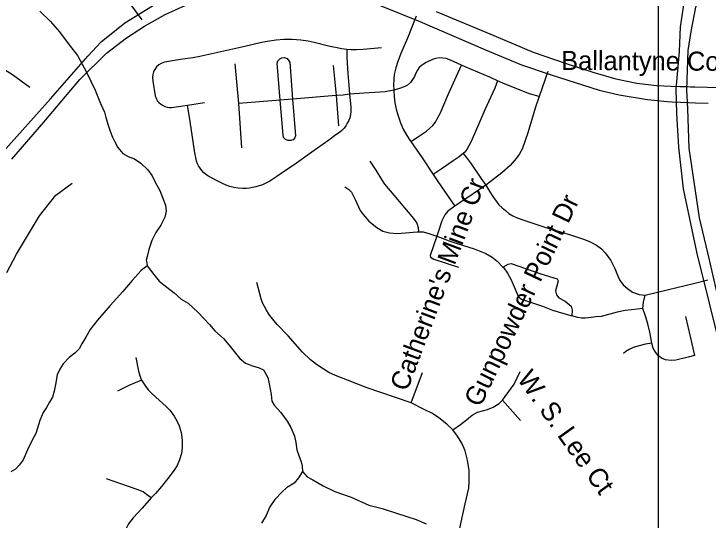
# Model space of a CAD drawing. Extents: x 1383679 to 1536984, y 460658 to 651027.
# Drawn here: x 1442977 to 1446445, y 477874 to 480404 of the extents above; entities that cross this region are included whole.
import ezdxf

# ---------------------------------------------------------------- set-up
doc = ezdxf.new("R2010")
doc.units = 0
for name, color, linetype in [('Exist Hydrographic Misc Water Feature', 7, 'Continuous'), ('Exist Road Non-System Type 51', 7, 'Continuous'), ('Exist Road Non-System Type 51 Label', 7, 'Continuous'), ('Exist Road Primary US Divided Attributed', 7, 'Continuous'), ('Map Preparation Inset Cut Line', 7, 'Continuous')]:
    doc.layers.add(name, color=color, linetype=linetype)

msp = doc.modelspace()

# ---------------------------------------------------------------- linework, layer by layer
at = {"layer": 'Exist Hydrographic Misc Water Feature'}
for points in [[(1443106.2, 480418.6), (1443157.4, 480367.5), (1443204.3, 480314.8), (1443253.2, 480249.9), (1443294.4, 480196.5), (1443338.9, 480113.6), (1443383.1, 480023.2), (1443410, 479956.2), (1443429.1, 479912.3), (1443436.7, 479885.9), (1443448, 479847.9), (1443457.4, 479817.4), (1443468.9, 479787.6), (1443480.5, 479765.2), (1443495.9, 479737), (1443521.4, 479706.1), (1443547.2, 479691.7), (1443579, 479679.5), (1443610.5, 479658.4), (1443646, 479624.1), (1443667.4, 479595.7), (1443682.8, 479563.4), (1443706.1, 479521.1), (1443723.4, 479478.9), (1443734.8, 479448.3), (1443738.3, 479418.6), (1443731.7, 479388.4), (1443711, 479348.6), (1443686.3, 479311.4), (1443665.6, 479271.6), (1443650.7, 479225.9), (1443642.1, 479191.6), (1443637.7, 479173.7), (1443641.5, 479159.7), (1443643.3, 479145.7)], [(1443643.3, 479145.7), (1443612.8, 479120.9), (1443567.9, 479070.9), (1443520.8, 479016), (1443457.6, 478947.5), (1443394.1, 478874.1), (1443357.3, 478827.3), (1443336.5, 478789.1), (1443316, 478755.9), (1443303.5, 478729.9), (1443281, 478708.2), (1443252.7, 478686.6), (1443222.2, 478655.2), (1443205.6, 478627.7), (1443193.2, 478600), (1443184.1, 478551.8), (1443177.6, 478518.3), (1443169, 478488.1), (1443154.5, 478462.9), (1443140.1, 478437), (1443123.5, 478411), (1443106.8, 478371.1), (1443085.7, 478307.6), (1443067, 478270.2), (1443044.2, 478224.7), (1443023.2, 478175.1), (1443002.8, 478149.2), (1442984.3, 478129.1), (1442962.1, 478115.6)], [(1443643.3, 479145.7), (1443676.5, 479101.5), (1443701.9, 479069), (1443741.3, 479037.9), (1443776.8, 479009.2), (1443812.3, 478979), (1443847.9, 478957.7), (1443895.1, 478913.3), (1443926.5, 478882.3), (1443954.1, 478852.2), (1443981.4, 478819.6), (1444024.8, 478781), (1444050.2, 478750.2), (1444083.4, 478707.6), (1444104.9, 478681), (1444134.7, 478659), (1444168.3, 478644.4), (1444202.1, 478635.5), (1444224, 478625.2), (1444245.3, 478587.1), (1444252.8, 478554.9), (1444261.7, 478502.2), (1444265.2, 478468.5), (1444276.8, 478447.7), (1444310.2, 478411.8), (1444341.4, 478368.5), (1444360.7, 478336.1), (1444378.1, 478293.9), (1444385.4, 478261.7), (1444390.8, 478225.5), (1444400.3, 478197.4), (1444411.7, 478165.2), (1444417.3, 478143.7), (1444418.9, 478117.4)], [(1444418.9, 478117.4), (1444398.2, 478085.9), (1444377.8, 478058.4), (1444339.3, 478034.5), (1444317, 478015.3), (1444280.1, 477977.4), (1444255.5, 477940.2), (1444236.7, 477896.3), (1444214, 477859)], [(1444418.9, 478117.4), (1444442.3, 478090.7), (1444470, 478074.6), (1444521.6, 478045.6), (1444581, 478016.5), (1444662.6, 477988.6), (1444749.9, 477949.1), (1444817.6, 477932.2), (1444889.3, 477908.6), (1444986.7, 477877.1), (1445036.3, 477855.5)]]:
    msp.add_lwpolyline(points, dxfattribs=at)
at = {"layer": 'Exist Road Non-System Type 51'}
for p, q in [((1444100.1, 479956.4), (1444081.9, 480155.1)), ((1444572.4, 480146.9), (1444586.6, 479996.9)), ((1445643.9, 480116.4), (1445602, 479992.1)), ((1446261.5, 480043.6), (1446304, 480042.1)), ((1446304, 480042.1), (1446343.8, 480040.8)), ((1446379.8, 480039.9), (1446442.8, 480038.7)), ((1444307.1, 479973.7), (1444100.1, 479956.4)), ((1444369.6, 479978.8), (1444307.1, 479973.7)), ((1444586.6, 479996.9), (1444369.6, 479978.8)), ((1444586.6, 479996.9), (1444598.9, 479844.9)), ((1443844.9, 479947.7), (1443928.6, 479961.2)), ((1444116.4, 479735.4), (1444100.1, 479956.4)), ((1446265.5, 479965), (1446307, 479963.3)), ((1446307, 479963.3), (1446347, 479961.8)), ((1446347, 479961.8), (1446381.8, 479960.4)), ((1446381.8, 479960.4), (1446446.3, 479957.9))]:
    msp.add_line(p, q, dxfattribs=at)
for points in [[(1443617.4, 480375), (1443489.1, 480549.2), (1443469.9, 480571.7), (1443449.4, 480588.2), (1443420.9, 480606.1), (1443331.4, 480659.8), (1443277.8, 480690.9), (1443256.6, 480705.1), (1443139.9, 480795.6), (1443015.6, 480899.3), (1442986.1, 480924.8), (1442976.2, 480938.8)], [(1440884, 478508), (1441117.6, 478656.5), (1441410.9, 478857.8), (1441504.6, 478919.7), (1441630.3, 478977.8), (1441855.7, 479068.7), (1442216.8, 479210), (1442374.3, 479283.6), (1442514, 479359), (1442627.7, 479440.3), (1442757.3, 479552.6), (1442920.9, 479713.2), (1443160.3, 479980.3), (1443345.8, 480193.2), (1443413.6, 480264.8), (1443531.3, 480359.6), (1443668.9, 480444.8), (1443780.6, 480508.6), (1443936.2, 480551.2), (1444083.8, 480588), (1444201.5, 480601.5), (1444203.3, 480601.6)], [(1442966.5, 479678.6), (1443126.8, 479863.1), (1443306.2, 480076.7), (1443439.3, 480208.5), (1443539.8, 480284.9), (1443629.5, 480342.9), (1443732.8, 480400.9), (1443836, 480448.4), (1443971.9, 480495.8), (1444075.1, 480527.5), (1444186.5, 480543.3), (1444355, 480540.7), (1444482.7, 480535.4), (1444634.9, 480503.8), (1444806.1, 480445.8), (1445004.4, 480366.7), (1445332.5, 480224.1), (1445512.6, 480150.5), (1445661.7, 480100.3), (1445901.1, 480023.9), (1446000.8, 479999.6), (1446143, 479976.5), (1446240.8, 479965.9), (1446265.5, 479965)], [(1444986.1, 480392.2), (1444942.9, 480282.5), (1444909.6, 480205.9), (1444895.1, 480166.8), (1444884.9, 480134.8), (1444877.6, 480101.7), (1444874.8, 480076.3), (1444873.9, 480050.5), (1444874.9, 480023.5)], [(1445086.7, 480416.6), (1445374.4, 480295.7), (1445571.9, 480212.5), (1445736.5, 480156.3), (1445869.1, 480113.8), (1445984.8, 480079), (1446088.5, 480057.7), (1446188.3, 480046.1), (1446261.5, 480043.6)], [(1446442.8, 480038.7), (1446565.3, 480036.4), (1446716.9, 480048), (1446836.6, 480061.6), (1446936.3, 480079), (1447149.8, 480137), (1447381.1, 480197), (1447572.6, 480247.4), (1447738.2, 480278.3), (1447867.9, 480291.9), (1448009.5, 480295.7), (1448209, 480291.9), (1448284.4, 480282.8)], [(1444640.4, 480226.8), (1444627, 480227.8), (1444612.9, 480229.8), (1444591.4, 480234.1), (1444573.9, 480237.5), (1444549.1, 480243.2), (1444477.5, 480261.4), (1444446.4, 480268.2), (1444410.8, 480273.6), (1444366.9, 480277), (1444326, 480276), (1444287, 480273.6), (1444241.8, 480266.2), (1444207.6, 480258.9), (1444130.6, 480241.9), (1443906.1, 480191.2), (1443871.1, 480184.9), (1443809.2, 480175.7), (1443729.9, 480162.5), (1443712.8, 480157.2), (1443701.1, 480149.3), (1443689.9, 480139.2), (1443680.6, 480126.9), (1443674.8, 480114.8), (1443670.9, 480100.7), (1443669.4, 480086.1), (1443671.4, 480068.5), (1443683.1, 479995.3), (1443686.2, 479986.5), (1443689.8, 479978), (1443694.6, 479968.8), (1443700.9, 479961.9), (1443709.2, 479954.7), (1443718.9, 479947.8), (1443731.5, 479942), (1443743, 479938.5), (1443753.4, 479937), (1443764.9, 479936.6), (1443787.1, 479939.3), (1443844.9, 479947.7)], [(1444640.4, 480226.8), (1444639.6, 480209.2), (1444639.6, 480186.4), (1444645.9, 480104.5), (1444650.8, 480048.2), (1444654.4, 480002.8)], [(1444813.6, 480234.1), (1444722.5, 480225.8), (1444689.4, 480225.3), (1444662.1, 480225.3), (1444640.4, 480226.8)], [(1443057.2, 480036), (1442970.1, 480099.9), (1442902.1, 480142), (1442850.6, 480165), (1442794.9, 480185.8), (1442746.6, 480189.1), (1442702.2, 480179.8), (1442646, 480168.2)], [(1444307.1, 479973.7), (1444292.2, 480158.7), (1444295.9, 480169.7), (1444305.1, 480178.9), (1444316.1, 480184.4), (1444329.1, 480186.2), (1444342, 480180.8), (1444351.1, 480169.7), (1444354.9, 480162.3), (1444369.6, 479978.8)], [(1445212.6, 480148.7), (1445158.6, 480173.4), (1445136.9, 480180.8), (1445120.8, 480183.8), (1445101.2, 480184.9), (1445083.4, 480182), (1445068.5, 480176.2), (1445036.9, 480160.8), (1445022.6, 480153.3), (1445012.8, 480146.4), (1445002.4, 480136.1), (1444993.9, 480122.8), (1444985.9, 480108.5), (1444978.9, 480091.8), (1444969.1, 480076.9), (1444958.2, 480060.8), (1444943.4, 480048.2), (1444930.1, 480041.3), (1444908.9, 480033.8), (1444891.6, 480027.5), (1444874.9, 480023.5)], [(1444960.6, 479767.1), (1444994.1, 479788.5), (1445018.5, 479804.3), (1445037.8, 479818.1), (1445055.8, 479833.5), (1445070.4, 479846.8), (1445082.8, 479862.6), (1445092.1, 479879.3), (1445106.8, 479907.2), (1445148.9, 480004), (1445212.6, 480148.7)], [(1445393, 480069.4), (1445357.9, 480086.1), (1445326.4, 480100.5), (1445232.1, 480140.1), (1445212.6, 480148.7)], [(1445393, 480069.4), (1445379.1, 480033.8), (1445330.4, 479925.3), (1445299.4, 479854.7), (1445267.1, 479778.2), (1445259.8, 479762.8), (1445250, 479744.4), (1445239.6, 479726.6), (1445229.4, 479713.9), (1445221.9, 479707.1)], [(1445602, 479992.1), (1445553.8, 480005.1), (1445431.9, 480053.6), (1445393, 480069.4)], [(1444874.9, 480023.5), (1444831.9, 480015.5), (1444724.5, 480007.4), (1444654.4, 480002.8)], [(1444874.9, 480023.5), (1444877.2, 479990.2), (1444880.6, 479959.2), (1444888.8, 479921.2), (1444897.9, 479890.2), (1444908.2, 479859.2), (1444922.6, 479827.7), (1444939.9, 479797.2), (1444955.9, 479773.1), (1444960.6, 479767.1)], [(1446343.8, 480040.8), (1446357.8, 480040.3), (1446379.8, 480039.9)], [(1444654.4, 480002.8), (1444659.6, 479939.8), (1444659.6, 479917.1), (1444658.4, 479901.8), (1444654.6, 479885.2), (1444649.5, 479871.8), (1444642.6, 479857.4), (1444634.6, 479844.4), (1444626.4, 479832.8), (1444616.1, 479822.2), (1444603.6, 479811.6), (1444585.6, 479799.1), (1444550, 479773.6), (1444465.6, 479713.3), (1444376.5, 479650.1), (1444334.4, 479622.2), (1444290.1, 479590.9), (1444256.1, 479568.5), (1444232.9, 479556), (1444218.5, 479550), (1444202.8, 479544.4), (1444186.1, 479540.2), (1444169, 479536.1), (1444153.2, 479533.3), (1444137.5, 479531.9), (1444119.9, 479531.5), (1444097.6, 479533.3), (1444076.4, 479537.1), (1444055.6, 479542.2), (1444037, 479548.2), (1444019, 479556.5), (1443988.4, 479572.2), (1443946.4, 479595.4), (1443934.8, 479603.2), (1443924.6, 479612.1), (1443915.2, 479621.8), (1443907.4, 479632.4), (1443899.6, 479644.4), (1443894.4, 479655.6), (1443889.9, 479669), (1443885.1, 479685.7), (1443882.4, 479700.5), (1443874.1, 479755.6), (1443857.9, 479866.7), (1443844.9, 479947.7)], [(1444369.6, 479978.8), (1444384.4, 479795.1), (1444380.6, 479784.1), (1444371.5, 479774.8), (1444360.4, 479771.2), (1444347.6, 479771.2), (1444334.6, 479776.7), (1444323.6, 479785.9), (1444321.9, 479798.8), (1444307.1, 479973.7)], [(1444654.4, 480002.8), (1444621.6, 479998.8), (1444586.6, 479996.9)], [(1445602, 479992.1), (1445583.5, 479938.2), (1445545.1, 479809.8), (1445515.9, 479728.3), (1445503.2, 479704.8), (1445486, 479682.3), (1445456.9, 479646.1), (1445415.4, 479609.2), (1445378.2, 479582.3), (1445334.9, 479548.5)], [(1444960.6, 479767.1), (1445016.9, 479684.7), (1445071.4, 479600.8)], [(1445221.9, 479707.1), (1445201.8, 479690.4), (1445171.9, 479670.3), (1445111.6, 479628.4), (1445071.4, 479600.8)], [(1445221.9, 479707.1), (1445240.8, 479681.8), (1445260.9, 479654.8), (1445309.1, 479583.6), (1445334.9, 479548.5)], [(1444755.6, 479668.9), (1444785.8, 479623.1), (1444813.5, 479576), (1444829.2, 479553.1), (1444875.1, 479497.6), (1444974, 479381.8), (1444990.9, 479358.8), (1444996.9, 479335.9), (1444997.9, 479315.2)], [(1445071.4, 479600.8), (1445094.4, 479566.3), (1445179.9, 479442.8)], [(1442941, 479111.2), (1442990.1, 479203.9), (1443039.1, 479285.8), (1443104.5, 479394.9), (1443186.3, 479498.5), (1443268.1, 479558.5)], [(1444630.1, 479539.8), (1444650.6, 479526.6), (1444663.9, 479513.2), (1444682, 479477.1), (1444707.4, 479421.6), (1444721.9, 479402.2), (1444749.6, 479368.5), (1444790.6, 479335.9), (1444820.8, 479319), (1444853.4, 479309.4), (1444889.6, 479307), (1444934.1, 479310.6), (1444992.1, 479315.4), (1444997.9, 479315.2)], [(1445334.9, 479548.5), (1445271.9, 479505.5), (1445179.9, 479442.8)], [(1445334.9, 479548.5), (1445355.4, 479515.4), (1445369.6, 479491.8), (1445400.4, 479450.3), (1445416.5, 479435.4), (1445432.6, 479421.1), (1445450.4, 479407.2), (1445469.4, 479395.2), (1445491.1, 479385.4), (1445523.9, 479372.8), (1445579.6, 479355.6), (1445635.4, 479337.2), (1445707.1, 479315.3), (1445763.4, 479298.2), (1445818, 479279.8), (1445841.9, 479271.1), (1445858.9, 479263.7), (1445887.9, 479248.4), (1445912.1, 479229.4), (1445931.1, 479209.8), (1445959, 479171.2), (1445979.5, 479131.6), (1445992.6, 479098.5), (1446003.1, 479075), (1446020.9, 479050.1), (1446042.4, 479032.4), (1446067.9, 479013.6), (1446101.1, 479001.7), (1446131.1, 478997.8)], [(1445179.9, 479442.8), (1445145.5, 479418.2), (1445130, 479399.7), (1445114.9, 479370.4), (1445096.8, 479313), (1445090.1, 479293.3)], [(1444997.9, 479315.2), (1445022.2, 479314.2), (1445050, 479307), (1445090.1, 479293.3)], [(1445090.1, 479293.3), (1445057.4, 479196), (1445058.4, 479187.9), (1445074.5, 479178.8), (1445197.6, 479137.5)], [(1445090.1, 479293.3), (1445165.2, 479265.6), (1445277.1, 479229.5), (1445334.2, 479206.2), (1445366.9, 479187.5), (1445391.4, 479167.8), (1445420.1, 479139)], [(1445420.1, 479139), (1445445.8, 479153.8), (1445461.4, 479157.3), (1445609.9, 479105.5), (1445691.9, 479080.2), (1445696.6, 479070.5), (1445687.1, 479039.1), (1445682.2, 479019.8), (1445688.2, 479000.5), (1445699.1, 478984.8), (1445730.5, 478967.9), (1445760.6, 478943.8), (1445765.5, 478923.3), (1445764.1, 478895)], [(1445420.1, 479139), (1445424, 479135.1), (1445442.6, 479108.3), (1445461.2, 479075.7), (1445485.8, 479017.4), (1445497.4, 478990.6), (1445513.6, 478977.8), (1445617.4, 478942.8), (1445668.6, 478923), (1445764.1, 478895)], [(1446131.1, 478997.8), (1446247.4, 479026.2), (1446372.4, 479056.4), (1446444.6, 479074.8)], [(1444962.1, 478459.8), (1444736.8, 478537.6), (1444643.2, 478574.2), (1444584.5, 478596.4), (1444549.6, 478612.3), (1444516.3, 478632.9), (1444489.4, 478651.9), (1444459.2, 478675.8), (1444418, 478713.9), (1444346.6, 478794.8), (1444292.6, 478852), (1444262.5, 478888.5), (1444251.4, 478902.8), (1444238.7, 478923.4), (1444229.2, 478940.9), (1444219.7, 478959.9), (1444211.7, 478980.6), (1444191.1, 479061.5)], [(1446118.5, 478932.1), (1446122.4, 478963), (1446131.1, 478997.8)], [(1446118.5, 478932.1), (1446062.1, 478925.2), (1446031.1, 478921.4), (1445991.4, 478912.8), (1445911.4, 478892.4), (1445886.1, 478890), (1445848.6, 478885.5), (1445832.1, 478883.5), (1445812.1, 478884), (1445795.1, 478887.5), (1445764.1, 478895)], [(1446163.5, 478758.9), (1446159.8, 478786.2), (1446154.4, 478813.1), (1446143.6, 478855.4), (1446133, 478894.1), (1446118.5, 478932.1)], [(1446332.8, 478891), (1446355.6, 478792.2), (1446377.9, 478696.5)], [(1446163.5, 478758.9), (1446133, 478753), (1446101.4, 478745.5), (1446071.2, 478737.4), (1446050.4, 478727.2), (1446034.2, 478716.5), (1446023, 478706.8)], [(1446377.9, 478696.5), (1446345.4, 478687.6), (1446284.8, 478674.2), (1446261.1, 478671.5), (1446232.8, 478675.2), (1446212.4, 478683.8), (1446195.8, 478696.7), (1446181.8, 478713.3), (1446171.1, 478733.2), (1446163.5, 478758.9)], [(1443585.6, 478687.4), (1443599.2, 478618.8), (1443605.6, 478594.8), (1443614.5, 478573.2)], [(1444962.1, 478459.8), (1445019.2, 478612.3)], [(1445418.2, 478474.1), (1445476.5, 478552.9), (1445505.7, 478617)], [(1443614.5, 478573.2), (1443550.5, 478546.8), (1443494.6, 478518.8)], [(1443614.5, 478573.2), (1443630.5, 478548.9), (1443647.2, 478525.2), (1443668, 478504.4), (1443738.4, 478442.1), (1443755.9, 478423.8), (1443777.5, 478394.2), (1443791.1, 478370.2), (1443803.1, 478344.6), (1443812.6, 478311.8), (1443817.4, 478272.7), (1443817.4, 478239.2), (1443813.4, 478207.2), (1443804.6, 478176), (1443791.9, 478147.2), (1443778.2, 478123.2), (1443746.1, 478081.4), (1443715.1, 478042.4), (1443684.1, 478006.7), (1443663.1, 477985)], [(1445170.4, 478325.3), (1445139.8, 478353.5), (1445100.1, 478385.2), (1445068.4, 478407.5), (1445027.2, 478426.5), (1444962.1, 478459.8)], [(1445170.4, 478325.3), (1445208.3, 478351.6), (1445237.5, 478374.9), (1445266.6, 478398.3), (1445292.9, 478412.8), (1445342.4, 478427.4), (1445371.6, 478439.1), (1445400.7, 478456.6), (1445418.2, 478474.1)], [(1445418.2, 478474.1), (1445508.6, 478372)], [(1445173.4, 477578.6), (1445167.5, 477645.7), (1445176.3, 477709.8), (1445196.7, 477794.4), (1445211.3, 477864.4), (1445231.7, 477954.9), (1445249.1, 478033.6), (1445252.1, 478068.6), (1445252.1, 478121.1), (1445243.3, 478173.6), (1445231.7, 478220.3), (1445214.2, 478258.2), (1445193.8, 478293.2), (1445170.4, 478325.3)], [(1443663.1, 477985), (1443640, 478002.6), (1443622.4, 478014.6), (1443592.1, 478027.3), (1443506.6, 478056.9), (1443439.4, 478080.1)], [(1443663.1, 477985), (1443616.9, 477933.1), (1443572.9, 477885.1), (1443549.8, 477855.6), (1443537.8, 477832.3), (1443517.8, 477769.8), (1443512, 477751.9), (1443504.2, 477726.2)]]:
    msp.add_lwpolyline(points, dxfattribs=at)
at = {"layer": 'Exist Road Primary US Divided Attributed'}
for points in [[(1447372.3, 475275.1), (1447235.2, 475855.2), (1447012.5, 476781.4), (1446879.9, 477343.6), (1446667.5, 478274.3), (1446525.1, 478854.3), (1446451.7, 479175.7), (1446401.9, 479385.7), (1446351.3, 479733.5), (1446344.1, 479929.8), (1446339.3, 480024), (1446345.3, 480221.8), (1446360.1, 480316.9), (1446384.9, 480437.7), (1446410.6, 480540.9), (1446450, 480723.4), (1446487.7, 480884.4), (1446596.7, 481144.2), (1446701.2, 481343.7)], [(1446514.5, 481118), (1446436.1, 480943.2), (1446405.2, 480848.3), (1446384.9, 480761), (1446360.5, 480627.9), (1446333.3, 480516.5), (1446306.2, 480339.8), (1446300.2, 480216.7), (1446285, 480027.3), (1446286.7, 479906.2), (1446296.7, 479737.7), (1446321.6, 479529.7), (1446388.8, 479207), (1446512.4, 478710.9)]]:
    msp.add_lwpolyline(points, dxfattribs=at)
at = {"layer": 'Map Preparation Inset Cut Line'}
for points in [[(1446195.4, 477316), (1383679.3, 477316), (1383679.3, 520758.2), (1458567.8, 520758.2), (1458567.8, 493672.2), (1446195.4, 493672.2), (1446195.4, 477316)], [(1446195.4, 477316), (1480703, 477316), (1498974.3, 494868.2), (1521133.6, 516155.5), (1521133.6, 520758.2), (1458567.8, 520758.2), (1458567.8, 493672.2), (1446195.4, 493672.2), (1446195.4, 477316)]]:
    msp.add_lwpolyline(points, dxfattribs=at)

# ---------------------------------------------------------------- texts
at = {"layer": 'Exist Road Non-System Type 51 Label'}
for s, rotation, p in [('Ballantyne Commons Py', 359.6836, (1445710.9, 480124.4)), ("Catherine's Mine Cr", 69.4118, (1444941.7, 478513.1)), ('Gunpowder Point Dr', 64.4532, (1445307.6, 478433.8)), ('W. S. Lee Ct', 305.4368, (1445488, 478580.2))]:
    msp.add_text(s, height=95, rotation=rotation, dxfattribs=at).set_placement(p)

doc.saveas('drawing.dxf')
